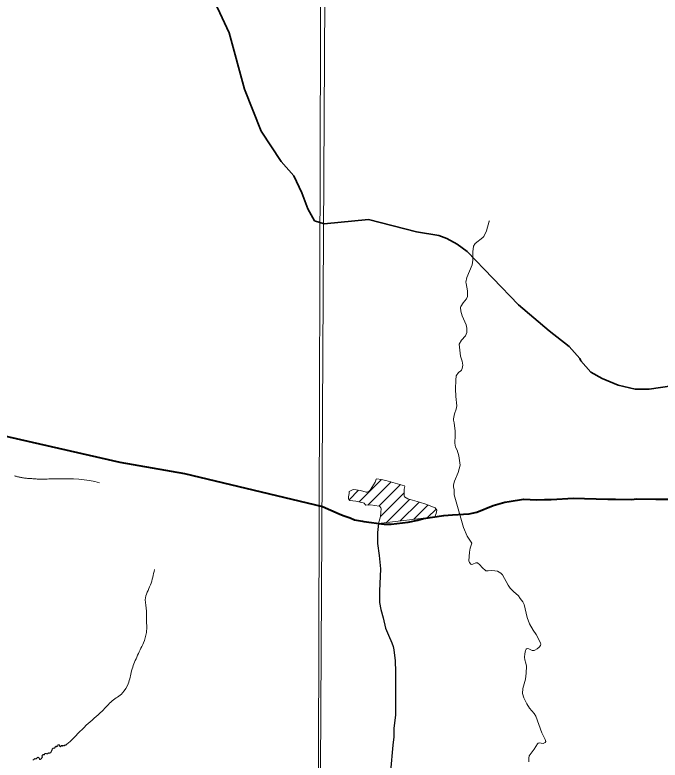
# Model space of a CAD drawing. Extents: x 553962 to 842807, y 8883888 to 9032388.
# Drawn here: x 606503 to 608778, y 8911165 to 8913794 of the extents above; entities that cross this region are included whole.
import ezdxf

# ---------------------------------------------------------------- set-up
doc = ezdxf.new("R2010")
doc.units = 0
doc.header["$LTSCALE"] = 200
doc.linetypes.add('LONG_DASH_SHORT_DASH', pattern=[9.9, 6, -1.2, 1.5, -1.2])
doc.layers.add('6', color=7, linetype='Continuous', lineweight=13)

msp = doc.modelspace()

# ---------------------------------------------------------------- linework, layer by layer
at = {"layer": '6'}
for p, q in [((607716.9, 8912076.1), (607795.8, 8912155)), ((607748, 8912064.7), (607829.5, 8912146.2)), ((607786.9, 8912061.2), (607862.3, 8912136.7)), ((607681.7, 8912083.3), (607715.2, 8912116.8)), ((607792, 8912024), (607876, 8912107.9)), ((607813.7, 8912003.2), (607895.2, 8912084.7)), ((607861.8, 8912008.9), (607928.2, 8912075.3)), ((607910, 8912014.6), (607959.8, 8912064.4)), ((607958.1, 8912020.3), (607988.1, 8912050.4))]:
    msp.add_line(p, q, dxfattribs=at)
for points in [[(607657.7, 8924743.3), (607574.2, 8909874.9), (607492.3, 8896026.7)], [(608177, 8913067.6), (608176.1, 8913066), (608165.7, 8913031.8), (608156.9, 8913012.1), (608153.7, 8913008.8), (608126.6, 8912988), (608120, 8912977.9), (608117.8, 8912957.8), (608118.1, 8912941.7), (608117.4, 8912928.9), (608115.2, 8912912.8), (608097.1, 8912867.6), (608093.4, 8912851.5), (608094, 8912846), (608099.3, 8912820.9), (608099.7, 8912800.3), (608095.4, 8912791.9), (608084, 8912778), (608076, 8912764.8), (608074.7, 8912761.3), (608075.5, 8912748.7), (608080.7, 8912731.7), (608094.4, 8912700.1), (608097.1, 8912689.1), (608097.3, 8912677.2), (608096.6, 8912673.1), (608092, 8912661.9), (608078.3, 8912646.9), (608069.7, 8912632.1), (608074, 8912590.5), (608080, 8912572.6), (608082.5, 8912558.2), (608079.8, 8912546.2), (608077.6, 8912541), (608075.2, 8912538.6), (608066.9, 8912532.8), (608059.2, 8912520.1), (608057.5, 8912505.4), (608057, 8912474.8), (608057.7, 8912447.7), (608061, 8912415.3), (608059, 8912402.5), (608052.8, 8912386.3)], [(608052.8, 8912386.3), (608049.7, 8912368.8), (608050, 8912363.6), (608052.3, 8912354.9), (608055.7, 8912325.2), (608056, 8912311.6), (608054.1, 8912282.7), (608056.9, 8912268.3), (608062.4, 8912258), (608069.1, 8912238.4), (608073.7, 8912205.9), (608066.3, 8912178.9), (608053.7, 8912149.1), (608050.2, 8912135.5), (608049.9, 8912129.3), (608052.3, 8912118.7), (608052.6, 8912101.2)], [(606501.3, 8912167.9), (606504.2, 8912167), (606507, 8912166.2), (606509.9, 8912165.4), (606512.7, 8912164.6), (606515.6, 8912163.8), (606518.4, 8912163.2), (606521.3, 8912162.5), (606524.3, 8912161.9), (606527.2, 8912161.4), (606530.3, 8912160.9), (606533.4, 8912160.4), (606536.7, 8912160), (606540, 8912159.6), (606543.5, 8912159.2), (606547, 8912158.9), (606550.7, 8912158.6), (606554.5, 8912158.3)], [(606554.5, 8912158.3), (606558.4, 8912158), (606562.2, 8912157.8), (606566.1, 8912157.5), (606570, 8912157.2), (606573.9, 8912157), (606577.7, 8912156.8), (606581.5, 8912156.5), (606585.2, 8912156.3), (606589, 8912156.1), (606592.7, 8912156), (606596.4, 8912155.9), (606600.1, 8912155.8), (606603.8, 8912155.9), (606607.6, 8912156), (606611.7, 8912156.2), (606616.5, 8912156.4), (606622.2, 8912156.6), (606629.1, 8912156.9), (606637.5, 8912157.1), (606647.8, 8912157.3), (606660.2, 8912157.5), (606674.9, 8912157.6), (606691.5, 8912157.5), (606709.4, 8912156.9), (606728.2, 8912155.8), (606747.3, 8912154), (606766.3, 8912151.3), (606784.5, 8912147.5), (606801.4, 8912142.5)], [(607878.1, 8912130.1), (607877.4, 8912132.3), (607811.4, 8912151.5), (607794.5, 8912155.3), (607779.3, 8912157.1), (607777.1, 8912155.8), (607773.1, 8912145.8), (607756, 8912117.2), (607753.7, 8912114.4), (607745.5, 8912110.6), (607742.3, 8912110.1), (607722.3, 8912115.9), (607698.1, 8912119.1), (607693.1, 8912118.7), (607683.7, 8912114.1), (607681.7, 8912112.2), (607681.5, 8912104.9), (607679.4, 8912093.4), (607679.2, 8912087.8), (607680.2, 8912084.6), (607684.2, 8912081.2), (607705.1, 8912078.8), (607730.7, 8912073), (607734.4, 8912071.3), (607738.5, 8912066.1), (607740.8, 8912064.6), (607756.8, 8912064.9), (607787.7, 8912061.1), (607790.3, 8912060), (607793.6, 8912055.2), (607794.5, 8912052.4), (607792.1, 8912024), (607785.6, 8911999.8), (607984.4, 8912023.4)], [(607984.4, 8912023.4), (607988.4, 8912035), (607990.7, 8912047.1), (607984.7, 8912054.7), (607952.5, 8912067.2), (607929.9, 8912074.8), (607888.4, 8912086.6), (607877.5, 8912093.2), (607876.3, 8912096), (607875.7, 8912120.9), (607878.1, 8912130.1)], [(608052.6, 8912101.2), (608080.6, 8912001.5), (608085, 8911985.1), (608098.3, 8911954.4), (608114.1, 8911930.6)], [(608114.1, 8911930.6), (608108.5, 8911912.4), (608105.9, 8911898.3), (608104.2, 8911867.9), (608106, 8911862.2), (608110.6, 8911856.1), (608113.1, 8911854.8), (608117.7, 8911855.7), (608128, 8911861.3), (608135, 8911860.6), (608142.3, 8911854), (608150.3, 8911843.8), (608163.7, 8911832.7), (608171.8, 8911832), (608184.9, 8911833.2), (608196, 8911832.8), (608205.5, 8911831), (608216.8, 8911823.8), (608223, 8911818.1), (608242, 8911781.7), (608249.2, 8911771.6), (608261.1, 8911759.4), (608279.3, 8911744.8), (608285.1, 8911735.4)], [(608285.1, 8911735.4), (608294.4, 8911723.1), (608298.6, 8911713.6), (608309.6, 8911667.9), (608318.4, 8911645.8), (608330.3, 8911623.7), (608341.8, 8911607.5), (608356.8, 8911578.9), (608357.8, 8911573.4), (608356.6, 8911569.3), (608351.9, 8911563.7), (608344.4, 8911556.9), (608337.1, 8911552), (608334, 8911551), (608327.4, 8911551.2), (608315.1, 8911557), (608310.1, 8911558.1), (608306.1, 8911556.1), (608303.3, 8911551.1), (608301.1, 8911539.5), (608300.6, 8911528.4), (608301.8, 8911518.2), (608305.1, 8911506.3), (608306.7, 8911496), (608306.4, 8911471.6), (608304.1, 8911450.3), (608294.1, 8911417.1), (608292.9, 8911399.4), (608297.6, 8911384), (608308.3, 8911363.7), (608318, 8911348.3), (608334.8, 8911328.6), (608339.7, 8911319.4), (608360.9, 8911261.1), (608373.3, 8911237.5), (608375, 8911230.3), (608372.7, 8911227.3)], [(606652.9, 8911213.8), (606651.8, 8911214.3), (606650.8, 8911213.8), (606650.4, 8911212.7), (606651.2, 8911212.2), (606651.3, 8911211.2), (606650.2, 8911211.3), (606649.9, 8911212.4), (606649.4, 8911213.3), (606648.5, 8911213.9), (606647.6, 8911213), (606647.3, 8911211.8), (606646.5, 8911211.1), (606645.3, 8911210.9), (606644.4, 8911211.4), (606643.6, 8911210.6), (606643.7, 8911209.5), (606644.2, 8911208.6), (606644.3, 8911207.6), (606643.2, 8911207.3), (606641.9, 8911207.1), (606640.8, 8911207), (606639.5, 8911207), (606637.9, 8911206.5), (606636.5, 8911205.9), (606635.4, 8911204.5), (606634.8, 8911203.5), (606634.3, 8911202.3), (606633.9, 8911201.4), (606633.3, 8911199.9), (606632.9, 8911198.8), (606632.4, 8911197.6), (606631.8, 8911196.3), (606631.4, 8911195.3), (606631.2, 8911194.3), (606630.7, 8911193.1), (606629.9, 8911192.3), (606629.2, 8911191.6), (606628.3, 8911190.8), (606627.2, 8911190.2), (606626, 8911189.8), (606625, 8911189.7), (606623.8, 8911189.5), (606622.6, 8911189.5), (606621.3, 8911189.8), (606620.3, 8911189.4), (606619.6, 8911188.7), (606619.2, 8911187.4), (606618.5, 8911186.6), (606617.3, 8911186.6), (606616.1, 8911186.7), (606615, 8911187.1), (606614, 8911187.4), (606612.9, 8911187.6), (606611.3, 8911187.7), (606610.1, 8911187.6), (606609, 8911187.4), (606608.3, 8911186.6), (606607.4, 8911185.6), (606606.9, 8911184.6), (606606.2, 8911183.7), (606605.2, 8911183.6), (606604.2, 8911184.1), (606603.1, 8911183.9), (606602.1, 8911183.5), (606601.1, 8911182.6), (606600.4, 8911181.8), (606599.6, 8911181), (606598.9, 8911180.1), (606598.4, 8911179.1), (606598.2, 8911178), (606598.7, 8911177.1), (606599.6, 8911176.3), (606599.8, 8911175.2), (606599.6, 8911174.1), (606599.2, 8911173.2), (606598.5, 8911172.3), (606597.3, 8911171.1), (606596.5, 8911170.1), (606595.8, 8911169.3), (606594.9, 8911168.7), (606593.9, 8911168.1), (606592.9, 8911167.6), (606591.6, 8911167.2), (606590.6, 8911167), (606589.5, 8911167.7), (606589.4, 8911168.8), (606589.3, 8911169.9), (606588.6, 8911170.8), (606588.2, 8911171.8), (606587.5, 8911172.6), (606586.6, 8911173.3), (606585.9, 8911174.2), (606584.6, 8911174.7), (606583.6, 8911174.3), (606582.7, 8911173.5), (606581.6, 8911172.7), (606580.8, 8911172.1), (606580, 8911171.4), (606578.8, 8911170.4), (606577.5, 8911169.5)], [(606685, 8911219.6), (606684.4, 8911219.2), (606683.7, 8911218.2), (606683.1, 8911217.3), (606682.1, 8911216.9), (606681.3, 8911217.6), (606680.3, 8911218), (606679.3, 8911217.1), (606678.4, 8911216.3), (606677.7, 8911215.5), (606676.8, 8911214.9), (606675.8, 8911214.8), (606674.8, 8911215.2), (606674, 8911215.8), (606673.1, 8911216.5), (606672, 8911215.9), (606671.4, 8911214.7), (606671.1, 8911213.7), (606670.1, 8911214), (606669.3, 8911215.3), (606668.4, 8911215.8), (606667.2, 8911215.8), (606666.2, 8911215.6), (606665.3, 8911214.9), (606664.7, 8911213.8), (606664.5, 8911212.7), (606663.7, 8911212), (606663.2, 8911213), (606662, 8911213.6), (606660.9, 8911214), (606660.1, 8911214.9), (606660.1, 8911215.9), (606660, 8911217), (606659.6, 8911218), (606659, 8911219.1), (606657.9, 8911218.8), (606657, 8911218.5), (606655.9, 8911219.1), (606655.1, 8911218.5), (606654.4, 8911217.3), (606654.3, 8911216), (606654.3, 8911214.8), (606654.1, 8911213.8), (606652.9, 8911213.8)], [(608372.7, 8911227.3), (608372.7, 8911227.3), (608365.8, 8911223.3), (608351.4, 8911225.4), (608348.4, 8911224.5), (608345.5, 8911221.6), (608334.8, 8911202.7), (608316.4, 8911179.4), (608315.5, 8911171.7), (608315.6, 8911158.5)], [(606577.5, 8911169.5), (606576.3, 8911169.3), (606575.2, 8911169.3), (606574.2, 8911169.7), (606573.1, 8911169.8), (606572, 8911169.4), (606571.3, 8911168.7), (606570.6, 8911167.6), (606570.1, 8911166.7), (606569.2, 8911166.2), (606566.8, 8911165.1)]]:
    msp.add_lwpolyline(points, dxfattribs=at)
msp.add_lwpolyline([(607600.8, 8920952.4), (596639.8, 8920989.8), (596608.8, 8909934.4), (607569.8, 8909894.9)], close=True, dxfattribs=at)
at = {"layer": '6', "linetype": 'LONG_DASH_SHORT_DASH', "lineweight": 35}
for points in [[(606539.4, 8914008.9), (606574.4, 8913973.3), (606620.1, 8913944.6), (606665.8, 8913915.9), (606715.2, 8913894.3), (606775.2, 8913886.7), (606909.9, 8913928), (606952.4, 8913938.2), (606991.4, 8913944.9), (607044.4, 8913944.5), (607100.9, 8913933.4), (607185.1, 8913863.8), (607217.8, 8913819.4), (607258.2, 8913730.6), (607313.1, 8913532.2), (607371.9, 8913383.3), (607441.7, 8913276.6), (607487.2, 8913226.8), (607515, 8913166.4), (607535.7, 8913109.7), (607560.1, 8913067.1), (607593.6, 8913056.5)], [(607593.6, 8913056.5), (607750.3, 8913072.5), (607919.5, 8913028.9), (607998, 8913015.2), (608025.9, 8913004.8), (608063.1, 8912985.3), (608097.6, 8912959.8), (608278.6, 8912771.5), (608387.1, 8912679.3), (608457.5, 8912623.9), (608495.5, 8912582.2), (608499.3, 8912573), (608533.8, 8912533.1), (608573.8, 8912511.3), (608630.1, 8912487.7), (608690.1, 8912473.2), (608739.3, 8912473), (608819.6, 8912485.1)]]:
    msp.add_lwpolyline(points, dxfattribs=at)
at = {"layer": '6', "lineweight": 40}
for points in [[(605772.2, 8912307.9), (605897.3, 8912328.7), (606065.1, 8912373.9), (606133.7, 8912373.3), (606372, 8912330.1), (606873.2, 8912216.1), (607100.6, 8912175.7), (607588, 8912059.9)], [(608046.5, 8912030.3), (608104.6, 8912033.5), (608115.8, 8912035.7), (608131.7, 8912040.1), (608189.1, 8912063.1), (608231, 8912075.3), (608246.4, 8912077.2), (608296.7, 8912085.9), (608343.5, 8912083.2), (608370.2, 8912084), (608394.4, 8912083.7), (608472.6, 8912088.7), (608512.2, 8912088.3), (608594.2, 8912085), (608621.4, 8912085.3), (608678.1, 8912084.6), (608696.2, 8912086.1), (608762.8, 8912084.9), (608854.3, 8912085.7), (608880.1, 8912084.5), (608921.7, 8912085.7), (608991, 8912084.9), (609098.7, 8912084.9), (609159.5, 8912084.9)], [(607588, 8912059.9), (607646.9, 8912033.5), (607660.1, 8912027.5), (607685.1, 8912019.4), (607700.3, 8912012.4), (607729.4, 8912007.2), (607733.2, 8912006.7)], [(607923.9, 8912011.2), (607944.1, 8912017.6), (608015.2, 8912027.8), (608031.4, 8912029.4), (608046.5, 8912030.3)], [(607733.2, 8912006.7), (607805.3, 8911997.2), (607830.4, 8911997.3), (607890.4, 8912004.8), (607923.9, 8912011.2)]]:
    msp.add_lwpolyline(points, dxfattribs=at)
at = {"layer": '6', "lineweight": 25}
msp.add_lwpolyline([(607784.9, 8911999.6), (607782.1, 8911967.5), (607781.3, 8911929.5), (607788, 8911886.9), (607792.5, 8911839.5), (607788.3, 8911760.4), (607788.9, 8911720.9), (607793.1, 8911695.9), (607802, 8911666.8), (607810.5, 8911630.6), (607820.1, 8911605.6), (607832.4, 8911579), (607837.3, 8911566.1), (607839.5, 8911553.2), (607843.7, 8911515.3), (607845.8, 8911475.8), (607845.1, 8911393), (607845.4, 8911323.6), (607839.9, 8911277.2), (607839.1, 8911261.7), (607839.2, 8911246.2), (607835.7, 8911217.9), (607827.2, 8911125.4)], dxfattribs=at)
at = {"layer": '6'}
for points in [[(606994.9, 8911837), (606980.9, 8911782.8), (606962.9, 8911730.7), (606966.9, 8911690.6), (606966.9, 8911666.5), (606966.9, 8911614.4), (606956.8, 8911578.3)], [(606956.8, 8911578.3), (606932.8, 8911528.1), (606914.8, 8911480), (606902.7, 8911433.9), (606882.7, 8911401.8), (606846.6, 8911373.7), (606810.5, 8911337.6), (606754.4, 8911287.4), (606696.2, 8911229.3), (606685, 8911219.6)]]:
    msp.add_spline(points, degree=3, dxfattribs=at)

doc.saveas('drawing.dxf')
